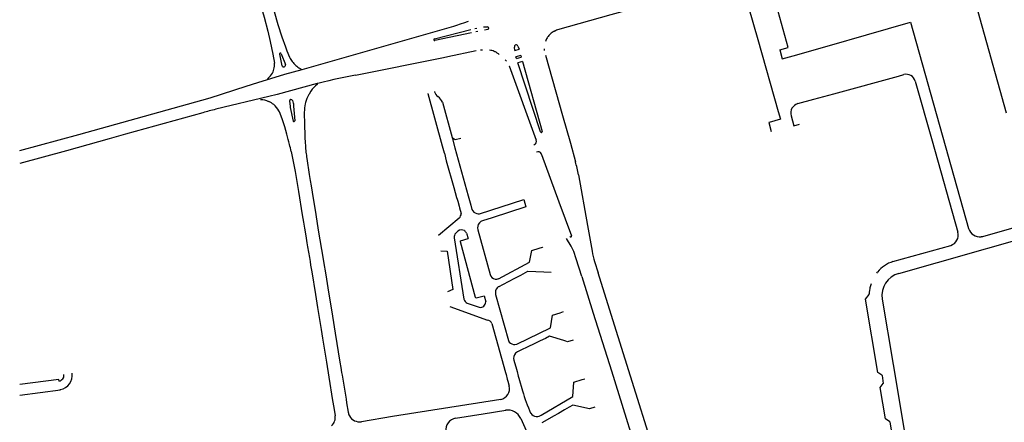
# Model space of a CAD drawing. Extents: x 148869 to 161638, y 453607 to 469810.
# Tile 990 of 1056: x 159140.98 to 159146.26, y 459851.78 to 459853.94. Entities that reach past the tile are written whole.
import ezdxf

# ---------------------------------------------------------------- set-up
doc = ezdxf.new("R2010")
doc.units = 0
doc.layers.add('LKI_V01_KANTRIJWEG', color=252, linetype='CONTINUOUS')

msp = doc.modelspace()

# ---------------------------------------------------------------- linework, layer by layer
at = {"layer": 'LKI_V01_KANTRIJWEG'}
for p, q in [((159144.8916, 459854.0032), (159144.9412, 459853.8289)), ((159144.8916, 459854.0032), (159144.9412, 459853.8289)), ((159142.4973, 459853.6679), (159143.3112, 459853.9008)), ((159142.4973, 459853.6679), (159143.3112, 459853.9008)), ((159143.2069, 459853.833), (159143.4017, 459853.8822)), ((159143.2069, 459853.833), (159143.4017, 459853.8822)), ((159143.4249, 459853.8887), (159143.435, 459853.8901)), ((159143.4249, 459853.8887), (159143.435, 459853.8901)), ((159143.4706, 459853.8977), (159143.4916, 459853.897)), ((159143.4706, 459853.8977), (159143.4916, 459853.897)), ((159143.4945, 459853.8828), (159143.4756, 459853.8784)), ((159143.4945, 459853.8828), (159143.4756, 459853.8784)), ((159143.848, 459853.8747), (159143.851, 459853.8755)), ((159143.848, 459853.8747), (159143.851, 459853.8755)), ((159143.4062, 459853.8646), (159143.2097, 459853.8229)), ((159143.4062, 459853.8646), (159143.2097, 459853.8229)), ((159143.4396, 459853.8711), (159143.4298, 459853.8693)), ((159143.4396, 459853.8711), (159143.4298, 459853.8693)), ((159145.3266, 459853.7977), (159145.5254, 459853.8543)), ((159145.3266, 459853.7977), (159145.5254, 459853.8543)), ((159142.4166, 459853.7678), (159142.4297, 459853.7341)), ((159142.4166, 459853.7678), (159142.4297, 459853.7341)), ((159143.4544, 459853.7733), (159143.4644, 459853.7739)), ((159143.4544, 459853.7733), (159143.4644, 459853.7739)), ((159143.6394, 459853.7706), (159143.6361, 459853.7885)), ((159143.6394, 459853.7706), (159143.6361, 459853.7885)), ((159143.6394, 459853.7706), (159143.6609, 459853.7767)), ((159143.6394, 459853.7706), (159143.6609, 459853.7767)), ((159143.6549, 459853.7931), (159143.6609, 459853.7767)), ((159143.6549, 459853.7931), (159143.6609, 459853.7767)), ((159143.7958, 459853.7792), (159143.7966, 459853.7693)), ((159143.7958, 459853.7792), (159143.7966, 459853.7693)), ((159145.1317, 459853.7423), (159145.3266, 459853.7977)), ((159145.1317, 459853.7423), (159145.3266, 459853.7977)), ((159142.3407, 459853.7499), (159142.3495, 459853.703)), ((159142.3407, 459853.7499), (159142.3495, 459853.703)), ((159142.3766, 459853.7505), (159142.3898, 459853.6886)), ((159142.3766, 459853.7505), (159142.3898, 459853.6886)), ((159142.3851, 459853.753), (159142.4083, 459853.6943)), ((159142.3851, 459853.753), (159142.4083, 459853.6943)), ((159143.587, 459853.7193), (159143.5937, 459853.7121)), ((159143.587, 459853.7193), (159143.5937, 459853.7121)), ((159143.6701, 459853.7432), (159143.6443, 459853.736)), ((159143.6701, 459853.7432), (159143.6443, 459853.736)), ((159143.6472, 459853.7264), (159143.6443, 459853.736)), ((159143.6472, 459853.7264), (159143.6443, 459853.736)), ((159143.6472, 459853.7264), (159143.6731, 459853.7337)), ((159143.6472, 459853.7264), (159143.6731, 459853.7337)), ((159143.6701, 459853.7432), (159143.6731, 459853.7337)), ((159143.6701, 459853.7432), (159143.6731, 459853.7337)), ((159143.6088, 459853.6871), (159143.6083, 459853.6885)), ((159143.6088, 459853.6871), (159143.6083, 459853.6885)), ((159143.6088, 459853.6871), (159143.7537, 459853.2897)), ((159143.6088, 459853.6871), (159143.7537, 459853.2897)), ((159143.6796, 459853.7105), (159143.6549, 459853.7034)), ((159143.6796, 459853.7105), (159143.6549, 459853.7034)), ((159143.7768, 459853.3338), (159143.6549, 459853.7034)), ((159143.7768, 459853.3338), (159143.6549, 459853.7034)), ((159143.6796, 459853.7105), (159143.7853, 459853.3359)), ((159143.6796, 459853.7105), (159143.7853, 459853.3359)), ((159142.6411, 459853.6083), (159142.6112, 459853.601)), ((159142.6411, 459853.6083), (159142.6112, 459853.601)), ((159142.6675, 459853.6143), (159142.6411, 459853.6083)), ((159142.6675, 459853.6143), (159142.6411, 459853.6083)), ((159142.7118, 459853.6238), (159142.6675, 459853.6143)), ((159142.7118, 459853.6238), (159142.6675, 459853.6143)), ((159142.7477, 459853.6312), (159142.7118, 459853.6238)), ((159142.7477, 459853.6312), (159142.7118, 459853.6238)), ((159142.7837, 459853.6383), (159142.7477, 459853.6312)), ((159142.7837, 459853.6383), (159142.7477, 459853.6312)), ((159145.3492, 459853.5382), (159145.6962, 459853.633)), ((159145.3492, 459853.5382), (159145.6962, 459853.633)), ((159145.6962, 459853.633), (159145.7245, 459853.6407)), ((159145.6962, 459853.633), (159145.7245, 459853.6407)), ((159142.5799, 459853.5888), (159142.5789, 459853.588)), ((159142.5799, 459853.5888), (159142.5789, 459853.588)), ((159142.6112, 459853.601), (159142.5815, 459853.5933)), ((159142.6112, 459853.601), (159142.5815, 459853.5933)), ((159143.1734, 459853.5385), (159143.1729, 459853.5401)), ((159143.1734, 459853.5385), (159143.1729, 459853.5401)), ((159143.2075, 459853.5495), (159143.208, 459853.5478)), ((159143.2075, 459853.5495), (159143.208, 459853.5478)), ((159145.1562, 459853.4852), (159145.2427, 459853.5089)), ((159145.1562, 459853.4852), (159145.2427, 459853.5089)), ((159145.2427, 459853.5089), (159145.3492, 459853.5382)), ((159145.2427, 459853.5089), (159145.3492, 459853.5382)), ((159142.4304, 459853.4987), (159142.4317, 459853.4857)), ((159142.4304, 459853.4987), (159142.4317, 459853.4857)), ((159142.4317, 459853.4857), (159142.4332, 459853.4697)), ((159142.4317, 459853.4857), (159142.4332, 459853.4697)), ((159142.4461, 459853.5015), (159142.4501, 459853.4873)), ((159142.4461, 459853.5015), (159142.4501, 459853.4873)), ((159142.4523, 459853.4714), (159142.4585, 459853.3934)), ((159142.4523, 459853.4714), (159142.4585, 459853.3934)), ((159142.5141, 459853.4844), (159142.5122, 459853.4734)), ((159142.5141, 459853.4844), (159142.5122, 459853.4734)), ((159142.5094, 459853.4274), (159142.5099, 459853.3847)), ((159142.5094, 459853.4274), (159142.5099, 459853.3847)), ((159142.4165, 459853.3207), (159142.4045, 459853.3599)), ((159142.4165, 459853.3207), (159142.4045, 459853.3599)), ((159142.5099, 459853.3847), (159142.5125, 459853.3043)), ((159142.5099, 459853.3847), (159142.5125, 459853.3043)), ((159142.5125, 459853.3043), (159142.5138, 459853.2762)), ((159142.5125, 459853.3043), (159142.5138, 459853.2762)), ((159143.3018, 459853.3039), (159143.3173, 459853.2482)), ((159143.3018, 459853.3039), (159143.3173, 459853.2482)), ((159142.5138, 459853.2762), (159142.515, 459853.2594)), ((159142.5138, 459853.2762), (159142.515, 459853.2594)), ((159143.3173, 459853.2482), (159143.3883, 459852.99)), ((159143.3173, 459853.2482), (159143.3883, 459852.99)), ((159143.7444, 459853.2644), (159143.7412, 459853.2634)), ((159143.7444, 459853.2644), (159143.7412, 459853.2634)), ((159142.5229, 459853.1912), (159142.5363, 459853.1044)), ((159142.5229, 459853.1912), (159142.5363, 459853.1044)), ((159143.2613, 459853.2198), (159143.2708, 459853.1791)), ((159143.2613, 459853.2198), (159143.2708, 459853.1791)), ((159143.2708, 459853.1791), (159143.3114, 459853.0353)), ((159143.2708, 459853.1791), (159143.3114, 459853.0353)), ((159142.5363, 459853.1044), (159142.541, 459853.0738)), ((159142.5363, 459853.1044), (159142.541, 459853.0738)), ((159142.4692, 459853.0684), (159142.4782, 459853.014)), ((159142.4692, 459853.0684), (159142.4782, 459853.014)), ((159142.541, 459853.0738), (159142.5455, 459853.0449)), ((159142.541, 459853.0738), (159142.5455, 459853.0449)), ((159142.5455, 459853.0449), (159142.5508, 459853.0107)), ((159142.5455, 459853.0449), (159142.5508, 459853.0107)), ((159143.3114, 459853.0353), (159143.3265, 459852.9821)), ((159143.3114, 459853.0353), (159143.3265, 459852.9821)), ((159142.4782, 459853.014), (159142.4989, 459852.8887)), ((159142.4782, 459853.014), (159142.4989, 459852.8887)), ((159142.5508, 459853.0107), (159142.5708, 459852.8898)), ((159142.5508, 459853.0107), (159142.5708, 459852.8898)), ((159143.3265, 459852.9821), (159143.3289, 459852.9736)), ((159143.3265, 459852.9821), (159143.3289, 459852.9736)), ((159143.3883, 459852.99), (159143.3914, 459852.9788)), ((159143.3883, 459852.99), (159143.3914, 459852.9788)), ((159143.3914, 459852.9788), (159143.3986, 459852.9524)), ((159143.3914, 459852.9788), (159143.3986, 459852.9524)), ((159143.3289, 459852.9736), (159143.332, 459852.9625)), ((159143.3289, 459852.9736), (159143.332, 459852.9625)), ((159143.332, 459852.9625), (159143.3395, 459852.9358)), ((159143.332, 459852.9625), (159143.3395, 459852.9358)), ((159143.3395, 459852.9358), (159143.3423, 459852.9261)), ((159143.3395, 459852.9358), (159143.3423, 459852.9261)), ((159143.3423, 459852.9261), (159143.3507, 459852.8961)), ((159143.3423, 459852.9261), (159143.3507, 459852.8961)), ((159143.3986, 459852.9524), (159143.4017, 459852.9415)), ((159143.3986, 459852.9524), (159143.4017, 459852.9415)), ((159143.4017, 459852.9415), (159143.4084, 459852.9168)), ((159143.4017, 459852.9415), (159143.4084, 459852.9168)), ((159143.6975, 459852.9312), (159143.5162, 459852.873)), ((159143.6975, 459852.9312), (159143.5162, 459852.873)), ((159142.4989, 459852.8887), (159142.5054, 459852.8494)), ((159142.4989, 459852.8887), (159142.5054, 459852.8494)), ((159142.5708, 459852.8898), (159142.5844, 459852.8074)), ((159142.5708, 459852.8898), (159142.5844, 459852.8074)), ((159143.2288, 459852.7791), (159143.3401, 459852.8723)), ((159143.2288, 459852.7791), (159143.3401, 459852.8723)), ((159143.5162, 459852.873), (159143.4654, 459852.8567)), ((159143.5162, 459852.873), (159143.4654, 459852.8567)), ((159142.5054, 459852.8494), (159142.5107, 459852.8177)), ((159142.5054, 459852.8494), (159142.5107, 459852.8177)), ((159142.5107, 459852.8177), (159142.5175, 459852.7762)), ((159142.5107, 459852.8177), (159142.5175, 459852.7762)), ((159142.5175, 459852.7762), (159142.5239, 459852.7382)), ((159142.5175, 459852.7762), (159142.5239, 459852.7382)), ((159142.5844, 459852.8074), (159142.6103, 459852.6507)), ((159142.5844, 459852.8074), (159142.6103, 459852.6507)), ((159143.313, 459852.7647), (159143.3659, 459852.4365)), ((159143.313, 459852.7647), (159143.3659, 459852.4365)), ((159143.3217, 459852.7905), (159143.3332, 459852.8013)), ((159143.3217, 459852.7905), (159143.3332, 459852.8013)), ((159143.3802, 459852.7903), (159143.3882, 459852.7614)), ((159143.3802, 459852.7903), (159143.3882, 459852.7614)), ((159143.4396, 459852.8091), (159143.5056, 459852.5686)), ((159143.4396, 459852.8091), (159143.5056, 459852.5686)), ((159146.14, 459852.7719), (159146.1433, 459852.7725)), ((159146.14, 459852.7719), (159146.1433, 459852.7725)), ((159142.5239, 459852.7382), (159142.5274, 459852.7165)), ((159142.5239, 459852.7382), (159142.5274, 459852.7165)), ((159142.5274, 459852.7165), (159142.5365, 459852.6609)), ((159142.5274, 459852.7165), (159142.5365, 459852.6609)), ((159143.3445, 459852.7455), (159143.4258, 459852.4478)), ((159143.3445, 459852.7455), (159143.4258, 459852.4478)), ((159143.3471, 459852.7501), (159143.3882, 459852.7614)), ((159143.3471, 459852.7501), (159143.3882, 459852.7614)), ((159143.9405, 459852.7204), (159143.9157, 459852.7615)), ((159143.9405, 459852.7204), (159143.9157, 459852.7615)), ((159145.6664, 459852.6384), (159145.976, 459852.7246)), ((159145.6664, 459852.6384), (159145.976, 459852.7246)), ((159142.5365, 459852.6609), (159142.5402, 459852.6382)), ((159142.5365, 459852.6609), (159142.5402, 459852.6382)), ((159142.5402, 459852.6382), (159142.5432, 459852.6195)), ((159142.5402, 459852.6382), (159142.5432, 459852.6195)), ((159142.5432, 459852.6195), (159142.549, 459852.5838)), ((159142.5432, 459852.6195), (159142.549, 459852.5838)), ((159142.6103, 459852.6507), (159142.6124, 459852.6382)), ((159142.6103, 459852.6507), (159142.6124, 459852.6382)), ((159142.6124, 459852.6382), (159142.6242, 459852.5669)), ((159142.6124, 459852.6382), (159142.6242, 459852.5669)), ((159144.0665, 459852.638), (159144.0851, 459852.5786)), ((159144.0665, 459852.638), (159144.0851, 459852.5786)), ((159142.549, 459852.5838), (159142.569, 459852.4611)), ((159142.549, 459852.5838), (159142.569, 459852.4611)), ((159142.6242, 459852.5669), (159142.6355, 459852.4969)), ((159142.6242, 459852.5669), (159142.6355, 459852.4969)), ((159143.635, 459852.5475), (159143.6701, 459852.5659)), ((159143.635, 459852.5475), (159143.6701, 459852.5659)), ((159143.6701, 459852.5659), (159143.6959, 459852.5794)), ((159143.6701, 459852.5659), (159143.6959, 459852.5794)), ((159143.7946, 459852.5826), (159143.8332, 459852.581)), ((159143.7946, 459852.5826), (159143.8332, 459852.581)), ((159145.5795, 459852.5763), (159145.5842, 459852.5819)), ((159145.5795, 459852.5763), (159145.5842, 459852.5819)), ((159143.5543, 459852.5054), (159143.5747, 459852.516)), ((159143.5543, 459852.5054), (159143.5747, 459852.516)), ((159143.5747, 459852.516), (159143.6076, 459852.5332)), ((159143.5747, 459852.516), (159143.6076, 459852.5332)), ((159143.6076, 459852.5332), (159143.635, 459852.5475)), ((159143.6076, 459852.5332), (159143.635, 459852.5475)), ((159145.5489, 459852.5193), (159145.5458, 459852.5089)), ((159145.5489, 459852.5193), (159145.5458, 459852.5089)), ((159142.569, 459852.4611), (159142.5804, 459852.3915)), ((159142.569, 459852.4611), (159142.5804, 459852.3915)), ((159142.6355, 459852.4969), (159142.6599, 459852.3463)), ((159142.6355, 459852.4969), (159142.6599, 459852.3463)), ((159143.4314, 459852.4444), (159143.4737, 459852.4538)), ((159143.4314, 459852.4444), (159143.4737, 459852.4538)), ((159143.4737, 459852.4538), (159143.4825, 459852.4221)), ((159143.4737, 459852.4538), (159143.4825, 459852.4221)), ((159143.5353, 459852.4622), (159143.6045, 459852.2146)), ((159143.5353, 459852.4622), (159143.6045, 459852.2146)), ((159145.5393, 459852.4725), (159145.5389, 459852.4647)), ((159145.5393, 459852.4725), (159145.5389, 459852.4647)), ((159143.2895, 459852.3972), (159143.4922, 459852.3239)), ((159143.2895, 459852.3972), (159143.4922, 459852.3239)), ((159143.3832, 459852.4158), (159143.4481, 459852.3933)), ((159143.3832, 459852.4158), (159143.4481, 459852.3933)), ((159142.5804, 459852.3915), (159142.5995, 459852.2742)), ((159142.5804, 459852.3915), (159142.5995, 459852.2742)), ((159142.6599, 459852.3463), (159142.6746, 459852.2552)), ((159142.6599, 459852.3463), (159142.6746, 459852.2552)), ((159143.8823, 459852.3642), (159143.8987, 459852.3698)), ((159143.8823, 459852.3642), (159143.8987, 459852.3698)), ((159143.5149, 459852.306), (159143.5882, 459852.0442)), ((159143.5149, 459852.306), (159143.5882, 459852.0442)), ((159142.5995, 459852.2742), (159142.607, 459852.2283)), ((159142.5995, 459852.2742), (159142.607, 459852.2283)), ((159142.6746, 459852.2552), (159142.7005, 459852.0982)), ((159142.6746, 459852.2552), (159142.7005, 459852.0982)), ((159142.607, 459852.2283), (159142.6281, 459852.0987)), ((159142.607, 459852.2283), (159142.6281, 459852.0987)), ((159143.6475, 459852.1952), (159143.6493, 459852.1961)), ((159143.6475, 459852.1952), (159143.6493, 459852.1961)), ((159143.711, 459852.1825), (159143.6665, 459852.161)), ((159143.711, 459852.1825), (159143.6665, 459852.161)), ((159143.739, 459852.1959), (159143.711, 459852.1825)), ((159143.739, 459852.1959), (159143.711, 459852.1825)), ((159143.7748, 459852.2132), (159143.739, 459852.1959)), ((159143.7748, 459852.2132), (159143.739, 459852.1959)), ((159143.8025, 459852.2266), (159143.7748, 459852.2132)), ((159143.8025, 459852.2266), (159143.7748, 459852.2132)), ((159143.9117, 459852.211), (159143.9007, 459852.2144)), ((159143.9117, 459852.211), (159143.9007, 459852.2144)), ((159143.6665, 459852.161), (159143.6536, 459852.1547)), ((159143.6665, 459852.161), (159143.6536, 459852.1547)), ((159142.6281, 459852.0987), (159142.6411, 459852.0186)), ((159142.6281, 459852.0987), (159142.6411, 459852.0186)), ((159142.7005, 459852.0982), (159142.7052, 459852.0696)), ((159142.7005, 459852.0982), (159142.7052, 459852.0696)), ((159143.6331, 459852.1092), (159143.647, 459852.0605)), ((159143.6331, 459852.1092), (159143.647, 459852.0605)), ((159142.7052, 459852.0696), (159142.7097, 459852.0427)), ((159142.7052, 459852.0696), (159142.7097, 459852.0427)), ((159142.7097, 459852.0427), (159142.7119, 459852.029)), ((159142.7097, 459852.0427), (159142.7119, 459852.029)), ((159142.7119, 459852.029), (159142.7333, 459851.8998)), ((159142.7119, 459852.029), (159142.7333, 459851.8998)), ((159143.5882, 459852.0442), (159143.5914, 459852.0327)), ((159143.5882, 459852.0442), (159143.5914, 459852.0327)), ((159143.5914, 459852.0327), (159143.5982, 459852.0084)), ((159143.5914, 459852.0327), (159143.5982, 459852.0084)), ((159143.647, 459852.0605), (159143.6502, 459852.049)), ((159143.647, 459852.0605), (159143.6502, 459852.049)), ((159143.6502, 459852.049), (159143.6571, 459852.0247)), ((159143.6502, 459852.049), (159143.6571, 459852.0247)), ((159143.6571, 459852.0247), (159143.6604, 459852.013)), ((159143.6571, 459852.0247), (159143.6604, 459852.013)), ((159145.6081, 459852.027), (159145.6145, 459851.9847)), ((159145.6081, 459852.027), (159145.6145, 459851.9847)), ((159140.9843, 459851.9789), (159140.9831, 459851.9787)), ((159140.9843, 459851.9789), (159140.9831, 459851.9787)), ((159141.1927, 459852.0065), (159140.9843, 459851.9789)), ((159141.1927, 459852.0065), (159140.9843, 459851.9789)), ((159141.1939, 459851.9979), (159141.1927, 459852.0065)), ((159141.1939, 459851.9979), (159141.1927, 459852.0065)), ((159142.6411, 459852.0186), (159142.6614, 459851.8941)), ((159142.6411, 459852.0186), (159142.6614, 459851.8941)), ((159143.5982, 459852.0084), (159143.6015, 459851.9964)), ((159143.5982, 459852.0084), (159143.6015, 459851.9964)), ((159143.6015, 459851.9964), (159143.6088, 459851.9706)), ((159143.6015, 459851.9964), (159143.6088, 459851.9706)), ((159143.6604, 459852.013), (159143.6795, 459851.945)), ((159143.6604, 459852.013), (159143.6795, 459851.945)), ((159143.9988, 459852.0051), (159144.0148, 459852.0103)), ((159143.9988, 459852.0051), (159144.0148, 459852.0103)), ((159141.2013, 459851.949), (159140.9831, 459851.9203)), ((159141.2013, 459851.949), (159140.9831, 459851.9203)), ((159141.2013, 459851.949), (159141.201, 459851.9517)), ((159141.2013, 459851.949), (159141.201, 459851.9517)), ((159142.6614, 459851.8941), (159142.6678, 459851.8553)), ((159142.6614, 459851.8941), (159142.6678, 459851.8553)), ((159142.7333, 459851.8998), (159142.7365, 459851.8804)), ((159142.7333, 459851.8998), (159142.7365, 459851.8804)), ((159142.7365, 459851.8804), (159142.7447, 459851.831)), ((159142.7365, 459851.8804), (159142.7447, 459851.831)), ((159142.6678, 459851.8553), (159142.6748, 459851.812)), ((159142.6678, 459851.8553), (159142.6748, 459851.812)), ((159143.7691, 459851.8088), (159143.7806, 459851.8155)), ((159143.7691, 459851.8088), (159143.7806, 459851.8155)), ((159143.8721, 459851.8241), (159143.8462, 459851.8092)), ((159143.8721, 459851.8241), (159143.8462, 459851.8092)), ((159143.9045, 459851.8428), (159143.8721, 459851.8241)), ((159143.9045, 459851.8428), (159143.8721, 459851.8241)), ((159143.9306, 459851.8579), (159143.9045, 459851.8428)), ((159143.9306, 459851.8579), (159143.9045, 459851.8428)), ((159142.7512, 459851.812), (159142.7516, 459851.8111)), ((159142.7512, 459851.812), (159142.7516, 459851.8111)), ((159143.6701, 459851.7973), (159143.9296, 459851.2247)), ((159143.6701, 459851.7973), (159143.9296, 459851.2247)), ((159143.7534, 459851.8081), (159143.7541, 459851.808)), ((159143.7534, 459851.8081), (159143.7541, 459851.808)), ((159143.799, 459851.782), (159143.7838, 459851.7733)), ((159143.799, 459851.782), (159143.7838, 459851.7733)), ((159143.8462, 459851.8092), (159143.799, 459851.782)), ((159143.8462, 459851.8092), (159143.799, 459851.782))]:
    msp.add_line(p, q, dxfattribs=at)
for points in [[(159145.0592, 459853.7743), (159145.1052, 459853.787), (159145.0323, 459854.045), (159144.9854, 459854.0311)], [(159145.0592, 459853.7743), (159145.1052, 459853.787), (159145.0323, 459854.045), (159144.9854, 459854.0311)], [(159142.2794, 459853.9974), (159142.2936, 459853.9486), (159142.3139, 459853.8745), (159142.3271, 459853.8183), (159142.3407, 459853.7499)], [(159142.2794, 459853.9974), (159142.2936, 459853.9486), (159142.3139, 459853.8745), (159142.3271, 459853.8183), (159142.3407, 459853.7499)], [(159142.3477, 459853.9785), (159142.3674, 459853.909), (159142.3883, 459853.8437), (159142.4079, 459853.79), (159142.4166, 459853.7678)], [(159142.3477, 459853.9785), (159142.3674, 459853.909), (159142.3883, 459853.8437), (159142.4079, 459853.79), (159142.4166, 459853.7678)], [(159144.2914, 459853.999), (159144.1542, 459853.9606), (159143.8681, 459853.8806)], [(159144.2914, 459853.999), (159144.1542, 459853.9606), (159143.8681, 459853.8806)], [(159146.1272, 459854.0283), (159146.1088, 459854.0237), (159146.2744, 459853.435)], [(159146.1272, 459854.0283), (159146.1088, 459854.0237), (159146.2744, 459853.435)], [(159143.3528, 459853.9141), (159143.3646, 459853.9177), (159143.3906, 459853.9268)], [(159143.3528, 459853.9141), (159143.3646, 459853.9177), (159143.3906, 459853.9268)], [(159145.5254, 459853.8543), (159145.7606, 459853.9221), (159145.8543, 459853.5917), (159146.0722, 459852.8157)], [(159145.5254, 459853.8543), (159145.7606, 459853.9221), (159145.8543, 459853.5917), (159146.0722, 459852.8157)], [(159144.9412, 459853.8289), (159145.051, 459853.4436), (159145.0641, 459853.402), (159145.0025, 459853.3846)], [(159144.9412, 459853.8289), (159145.051, 459853.4436), (159145.0641, 459853.402), (159145.0025, 459853.3846)], [(159142.7837, 459853.6383), (159143.2566, 459853.7334), (159143.2787, 459853.7379), (159143.4303, 459853.7693)], [(159142.7837, 459853.6383), (159143.2566, 459853.7334), (159143.2787, 459853.7379), (159143.4303, 459853.7693)], [(159145.0592, 459853.7743), (159145.073, 459853.7256), (159145.1317, 459853.7423)], [(159145.0592, 459853.7743), (159145.073, 459853.7256), (159145.1317, 459853.7423)], [(159143.8026, 459853.7457), (159143.8938, 459853.422), (159143.9363, 459853.2732), (159143.9637, 459853.1734)], [(159143.8026, 459853.7457), (159143.8938, 459853.422), (159143.9363, 459853.2732), (159143.9637, 459853.1734)], [(159140.9831, 459853.2337), (159141.3007, 459853.3195), (159142.004, 459853.5157), (159142.1968, 459853.5795), (159142.2599, 459853.5991), (159142.4058, 459853.6425), (159142.4973, 459853.6679)], [(159140.9831, 459853.2337), (159141.3007, 459853.3195), (159142.004, 459853.5157), (159142.1968, 459853.5795), (159142.2599, 459853.5991), (159142.4058, 459853.6425), (159142.4973, 459853.6679)], [(159142.5782, 459853.5929), (159142.3643, 459853.5345), (159142.3195, 459853.5233), (159142.0346, 459853.4546)], [(159142.5782, 459853.5929), (159142.3643, 459853.5345), (159142.3195, 459853.5233), (159142.0346, 459853.4546)], [(159142.5815, 459853.5933), (159142.5782, 459853.5929), (159142.5789, 459853.588)], [(159142.5815, 459853.5933), (159142.5782, 459853.5929), (159142.5789, 459853.588)], [(159145.7863, 459853.6058), (159145.8766, 459853.286), (159146.0141, 459852.7959)], [(159145.7863, 459853.6058), (159145.8766, 459853.286), (159146.0141, 459852.7959)], [(159142.5453, 459853.5524), (159142.5372, 459853.5395), (159142.5365, 459853.5384)], [(159142.5453, 459853.5524), (159142.5372, 459853.5395), (159142.5365, 459853.5384)], [(159143.2613, 459853.2198), (159143.2512, 459853.2566), (159143.1734, 459853.5385)], [(159143.2613, 459853.2198), (159143.2512, 459853.2566), (159143.1734, 459853.5385)], [(159142.4332, 459853.4697), (159142.4338, 459853.4636), (159142.4498, 459853.392)], [(159142.4332, 459853.4697), (159142.4338, 459853.4636), (159142.4498, 459853.392)], [(159142.4501, 459853.4873), (159142.4508, 459853.4851), (159142.4523, 459853.4714)], [(159142.4501, 459853.4873), (159142.4508, 459853.4851), (159142.4523, 459853.4714)], [(159143.2502, 459853.4923), (159143.3018, 459853.3039), (159143.3188, 459853.2932), (159143.3498, 459853.3006)], [(159143.2502, 459853.4923), (159143.3018, 459853.3039), (159143.3188, 459853.2932), (159143.3498, 459853.3006)], [(159141.965, 459853.4365), (159141.5512, 459853.3206), (159141.4621, 459853.2967), (159141.2337, 459853.2329), (159140.9831, 459853.1637)], [(159141.965, 459853.4365), (159141.5512, 459853.3206), (159141.4621, 459853.2967), (159141.2337, 459853.2329), (159140.9831, 459853.1637)], [(159142.4045, 459853.3599), (159142.3912, 459853.4032), (159142.3764, 459853.4409), (159142.3734, 459853.4464)], [(159142.4045, 459853.3599), (159142.3912, 459853.4032), (159142.3764, 459853.4409), (159142.3734, 459853.4464)], [(159145.1199, 459853.4206), (159145.1352, 459853.3669), (159145.1644, 459853.3756)], [(159145.1199, 459853.4206), (159145.1352, 459853.3669), (159145.1644, 459853.3756)], [(159145.0025, 459853.3846), (159145.0008, 459853.3841), (159145.0134, 459853.3358)], [(159145.0025, 459853.3846), (159145.0008, 459853.3841), (159145.0134, 459853.3358)], [(159142.4388, 459853.2287), (159142.4607, 459853.1205), (159142.4692, 459853.0684)], [(159142.4388, 459853.2287), (159142.4607, 459853.1205), (159142.4692, 459853.0684)], [(159143.7821, 459853.213), (159143.875, 459852.9584), (159143.9418, 459852.7769)], [(159143.7821, 459853.213), (159143.875, 459852.9584), (159143.9418, 459852.7769)], [(159143.9799, 459853.1042), (159144.0278, 459852.8312), (159144.0527, 459852.6936)], [(159143.9799, 459853.1042), (159144.0278, 459852.8312), (159144.0527, 459852.6936)], [(159143.4489, 459852.8949), (159143.6861, 459852.972), (159143.6975, 459852.9312)], [(159143.4489, 459852.8949), (159143.6861, 459852.972), (159143.6975, 459852.9312)], [(159146.1433, 459852.7725), (159146.1476, 459852.7734), (159146.566, 459852.8921)], [(159146.1433, 459852.7725), (159146.1476, 459852.7734), (159146.566, 459852.8921)], [(159145.6975, 459852.5751), (159145.9053, 459852.6329), (159146.4333, 459852.783), (159146.5913, 459852.8265)], [(159145.6975, 459852.5751), (159145.9053, 459852.6329), (159146.4333, 459852.783), (159146.5913, 459852.8265)], [(159143.7696, 459852.7097), (159143.7878, 459852.7155), (159143.7885, 459852.7132)], [(159143.7696, 459852.7097), (159143.7878, 459852.7155), (159143.7885, 459852.7132)], [(159143.242, 459852.6961), (159143.2749, 459852.6933), (159143.3068, 459852.4884), (159143.2769, 459852.4765)], [(159143.242, 459852.6961), (159143.2749, 459852.6933), (159143.3068, 459852.4884), (159143.2769, 459852.4765)], [(159143.5512, 459852.5466), (159143.7178, 459852.6355), (159143.7295, 459852.6968), (159143.7696, 459852.7097)], [(159143.5512, 459852.5466), (159143.7178, 459852.6355), (159143.7295, 459852.6968), (159143.7696, 459852.7097)], [(159143.997, 459852.5577), (159143.9672, 459852.653), (159143.9542, 459852.6924)], [(159143.997, 459852.5577), (159143.9672, 459852.653), (159143.9542, 459852.6924)], [(159143.6959, 459852.5794), (159143.709, 459852.5863), (159143.7946, 459852.5826)], [(159143.6959, 459852.5794), (159143.709, 459852.5863), (159143.7946, 459852.5826)], [(159143.997, 459852.5577), (159144.0582, 459852.3624), (159144.1561, 459852.0531), (159144.3377, 459851.4696), (159144.4439, 459851.1337)], [(159143.997, 459852.5577), (159144.0582, 459852.3624), (159144.1561, 459852.0531), (159144.3377, 459851.4696), (159144.4439, 459851.1337)], [(159144.5203, 459851.1926), (159144.4763, 459851.3283), (159144.1646, 459852.326), (159144.0851, 459852.5786)], [(159144.5203, 459851.1926), (159144.4763, 459851.3283), (159144.1646, 459852.326), (159144.0851, 459852.5786)], [(159145.6081, 459852.027), (159145.607, 459852.0286), (159145.5847, 459852.0443), (159145.5197, 459852.4368), (159145.5384, 459852.4623), (159145.5389, 459852.4637), (159145.5389, 459852.4647)], [(159145.6081, 459852.027), (159145.607, 459852.0286), (159145.5847, 459852.0443), (159145.5197, 459852.4368), (159145.5384, 459852.4623), (159145.5389, 459852.4637), (159145.5389, 459852.4647)], [(159145.609, 459852.4375), (159145.6683, 459852.0864), (159145.7625, 459851.5194)], [(159145.609, 459852.4375), (159145.6683, 459852.0864), (159145.7625, 459851.5194)], [(159143.6493, 459852.1961), (159143.8299, 459852.2827), (159143.8409, 459852.3502), (159143.8823, 459852.3642)], [(159143.6493, 459852.1961), (159143.8299, 459852.2827), (159143.8409, 459852.3502), (159143.8823, 459852.3642)], [(159143.9007, 459852.2144), (159143.8252, 459852.2376), (159143.8025, 459852.2266)], [(159143.9007, 459852.2144), (159143.8252, 459852.2376), (159143.8025, 459852.2266)], [(159143.9509, 459852.2171), (159143.9218, 459852.2079), (159143.9117, 459852.211)], [(159143.9509, 459852.2171), (159143.9218, 459852.2079), (159143.9117, 459852.211)], [(159143.7806, 459851.8155), (159143.9503, 459851.9141), (159143.9549, 459851.9908), (159143.9988, 459852.0051)], [(159143.7806, 459851.8155), (159143.9503, 459851.9141), (159143.9549, 459851.9908), (159143.9988, 459852.0051)], [(159145.6491, 459851.7787), (159145.6258, 459851.7951), (159145.598, 459851.9624), (159145.6145, 459851.9847)], [(159145.6491, 459851.7787), (159145.6258, 459851.7951), (159145.598, 459851.9624), (159145.6145, 459851.9847)], [(159143.5633, 459851.8995), (159142.9825, 459851.8074), (159142.8162, 459851.7797)], [(159143.5633, 459851.8995), (159142.9825, 459851.8074), (159142.8162, 459851.7797)], [(159144.0669, 459851.8575), (159144.0382, 459851.8482), (159143.9501, 459851.8691), (159143.9306, 459851.8579)], [(159144.0669, 459851.8575), (159144.0382, 459851.8482), (159143.9501, 459851.8691), (159143.9306, 459851.8579)], [(159143.3209, 459851.7989), (159143.468, 459851.8224), (159143.5894, 459851.841)], [(159143.3209, 459851.7989), (159143.468, 459851.8224), (159143.5894, 459851.841)], [(159145.6491, 459851.7787), (159145.6736, 459851.6384), (159145.688, 459851.5429)], [(159145.6491, 459851.7787), (159145.6736, 459851.6384), (159145.688, 459851.5429)]]:
    msp.add_lwpolyline(points, dxfattribs=at)
for centre, radius, start, end in [((159143.1438, 459854.4913), 0.6139, 285.83, 289.9015), ((159143.1438, 459854.4913), 0.6139, 285.83, 289.9015), ((159143.4913, 459853.8895), 0.00746, 295.6793, 87.9798), ((159143.4913, 459853.8895), 0.00746, 295.6793, 87.9798), ((159143.9034, 459853.7747), 0.1116, 108.4153, 121.7994), ((159143.9034, 459853.7747), 0.1116, 108.4153, 121.7994), ((159143.2086, 459853.828), 0.00527, 109.3052, 282.0465), ((159143.2086, 459853.828), 0.00527, 109.3052, 282.0465), ((159143.8836, 459853.793), 0.0846, 148.2011, 161.9765), ((159143.8836, 459853.793), 0.0846, 148.2011, 161.9765), ((159143.8865, 459853.7913), 0.088, 135.0631, 148.263), ((159143.8865, 459853.7913), 0.088, 135.0631, 148.263), ((159143.9031, 459853.7747), 0.1115, 121.6806, 135.0817), ((159143.9031, 459853.7747), 0.1115, 121.6806, 135.0817), ((159143.4937, 459853.6918), 0.0807, 74.1334, 82.9759), ((159143.4937, 459853.6918), 0.0807, 74.1334, 82.9759), ((159143.4917, 459853.6824), 0.0903, 66.6751, 74.5574), ((159143.4917, 459853.6824), 0.0903, 66.6751, 74.5574), ((159143.6457, 459853.7902), 0.00969, 17.27, 190.5439), ((159143.6457, 459853.7902), 0.00969, 17.27, 190.5439), ((159142.381, 459853.7514), 0.00445, 21.5233, 191.9989), ((159142.381, 459853.7514), 0.00445, 21.5233, 191.9989), ((159142.5093, 459853.7707), 0.0876, 204.6864, 222.5652), ((159142.5093, 459853.7707), 0.0876, 204.6864, 222.5652), ((159143.4823, 459853.6599), 0.1147, 59.2415, 66.8164), ((159143.4823, 459853.6599), 0.1147, 59.2415, 66.8164), ((159143.4888, 459853.6701), 0.1026, 50.6385, 59.4371), ((159143.4888, 459853.6701), 0.1026, 50.6385, 59.4371), ((159142.2833, 459853.6848), 0.0653, 334.2704, 346.5817), ((159142.2833, 459853.6848), 0.0653, 334.2704, 346.5817), ((159142.2635, 459853.6931), 0.0865, 344.3068, 6.5508), ((159142.2635, 459853.6931), 0.0865, 344.3068, 6.5508), ((159142.3989, 459853.6918), 0.0097, 199.5445, 14.5393), ((159142.3989, 459853.6918), 0.0097, 199.5445, 14.5393), ((159142.5566, 459853.793), 0.1384, 216.0957, 239.5637), ((159142.5566, 459853.793), 0.1384, 216.0957, 239.5637), ((159142.5544, 459853.7885), 0.1335, 239.4019, 244.6675), ((159142.5544, 459853.7885), 0.1335, 239.4019, 244.6675), ((159142.2738, 459853.6777), 0.0689, 303.3887, 314.4946), ((159142.2738, 459853.6777), 0.0689, 303.3887, 314.4946), ((159142.2639, 459853.6913), 0.0856, 312.8159, 335.9964), ((159142.2639, 459853.6913), 0.0856, 312.8159, 335.9964), ((159145.7377, 459853.5919), 0.0505, 15.9183, 105.0829), ((159145.7377, 459853.5919), 0.0505, 15.9183, 105.0829), ((159142.6364, 459853.4999), 0.1051, 123.1348, 150.0304), ((159142.6364, 459853.4999), 0.1051, 123.1348, 150.0304), ((159142.2725, 459853.3918), 0.1142, 65.4539, 88.6075), ((159142.2725, 459853.3918), 0.1142, 65.4539, 88.6075), ((159142.4384, 459853.4993), 0.00801, 15.9705, 184.6199), ((159142.4384, 459853.4993), 0.00801, 15.9705, 184.6199), ((159142.6526, 459853.4554), 0.1415, 158.2244, 163.1911), ((159142.6526, 459853.4554), 0.1415, 158.2244, 163.1911), ((159142.695, 459853.4393), 0.1868, 153.2356, 158.4712), ((159142.695, 459853.4393), 0.1868, 153.2356, 158.4712), ((159142.6977, 459853.4391), 0.1893, 148.3889, 153.5541), ((159142.6977, 459853.4391), 0.1893, 148.3889, 153.5541), ((159143.257, 459853.564), 0.0516, 198.3108, 233.4192), ((159143.257, 459853.564), 0.0516, 198.3108, 233.4192), ((159143.1892, 459853.4687), 0.0654, 21.1223, 55.4507), ((159143.1892, 459853.4687), 0.0654, 21.1223, 55.4507), ((159142.4964, 459851.529), 1.9802, 103.4852, 105.5654), ((159142.4964, 459851.529), 1.9802, 103.4852, 105.5654), ((159142.2747, 459853.3939), 0.1115, 50.4886, 66.0325), ((159142.2747, 459853.3939), 0.1115, 50.4886, 66.0325), ((159142.2732, 459853.3914), 0.1144, 28.7638, 50.7092), ((159142.2732, 459853.3914), 0.1144, 28.7638, 50.7092), ((159142.7629, 459853.4352), 0.2536, 171.3261, 181.766), ((159142.7629, 459853.4352), 0.2536, 171.3261, 181.766), ((159142.6506, 459853.4558), 0.1395, 163.1173, 168.1524), ((159142.6506, 459853.4558), 0.1395, 163.1173, 168.1524), ((159145.1706, 459853.4345), 0.0526, 105.962, 195.3849), ((159145.1706, 459853.4345), 0.0526, 105.962, 195.3849), ((159142.4541, 459853.393), 0.0044, 192.7148, 5.0949), ((159142.4541, 459853.393), 0.0044, 192.7148, 5.0949), ((159140.5491, 459852.8237), 1.9324, 13.2289, 14.9027), ((159140.5491, 459852.8237), 1.9324, 13.2289, 14.9027), ((159143.7811, 459853.3347), 0.00438, 192.2859, 15.7231), ((159143.7811, 459853.3347), 0.00438, 192.2859, 15.7231), ((159141.469, 459853.026), 0.9907, 11.8038, 14.0147), ((159141.469, 459853.026), 0.9907, 11.8038, 14.0147), ((159143.0715, 459853.2976), 0.5578, 183.9288, 187.4356), ((159143.0715, 459853.2976), 0.5578, 183.9288, 187.4356), ((159143.7342, 459853.2826), 0.0208, 299.3024, 20.1828), ((159143.7342, 459853.2826), 0.0208, 299.3024, 20.1828), ((159143.3833, 459853.3227), 0.8704, 186.4211, 188.6936), ((159143.3833, 459853.3227), 0.8704, 186.4211, 188.6936), ((159143.7632, 459853.2075), 0.0197, 29.3565, 114.6953), ((159143.7632, 459853.2075), 0.0197, 29.3565, 114.6953), ((159143.7643, 459853.2079), 0.0185, 15.8076, 29.8597), ((159143.7643, 459853.2079), 0.0185, 15.8076, 29.8597), ((159143.0441, 459852.9206), 0.9537, 11.0992, 15.3698), ((159143.0441, 459852.9206), 0.9537, 11.0992, 15.3698), ((159143.3191, 459852.896), 0.0317, 311.5524, 0.0664), ((159143.3191, 459852.896), 0.0317, 311.5524, 0.0664), ((159143.4444, 459852.9351), 0.0403, 206.9674, 255.9484), ((159143.4444, 459852.9351), 0.0403, 206.9674, 255.9484), ((159143.4445, 459852.9343), 0.0396, 255.5231, 276.4136), ((159143.4445, 459852.9343), 0.0396, 255.5231, 276.4136), ((159143.477, 459852.8195), 0.0387, 137.6262, 195.5024), ((159143.477, 459852.8195), 0.0387, 137.6262, 195.5024), ((159143.4767, 459852.8208), 0.0376, 107.4164, 138.8411), ((159143.4767, 459852.8208), 0.0376, 107.4164, 138.8411), ((159143.3417, 459852.7694), 0.0291, 133.4785, 189.1715), ((159143.3417, 459852.7694), 0.0291, 133.4785, 189.1715), ((159143.3525, 459852.7779), 0.0304, 59.1555, 129.5264), ((159143.3525, 459852.7779), 0.0304, 59.1555, 129.5264), ((159143.3301, 459852.7583), 0.0594, 32.5035, 50.2278), ((159143.3301, 459852.7583), 0.0594, 32.5035, 50.2278), ((159143.9375, 459852.7748), 0.0046, 217.7416, 252.4454), ((159143.9375, 459852.7748), 0.0046, 217.7416, 252.4454), ((159143.9376, 459852.7748), 0.00465, 251.5417, 295.6723), ((159143.9376, 459852.7748), 0.00465, 251.5417, 295.6723), ((159143.9378, 459852.7746), 0.00434, 294.872, 339.5521), ((159143.9378, 459852.7746), 0.00434, 294.872, 339.5521), ((159143.9371, 459852.7749), 0.00514, 338.7267, 22.47), ((159143.9371, 459852.7749), 0.00514, 338.7267, 22.47), ((159145.9584, 459852.7798), 0.058, 287.7545, 16.0764), ((159145.9584, 459852.7798), 0.058, 287.7545, 16.0764), ((159146.1308, 459852.8319), 0.0608, 195.5114, 278.7776), ((159146.1308, 459852.8319), 0.0608, 195.5114, 278.7776), ((159143.3485, 459852.7462), 0.00407, 109.6446, 190.946), ((159143.3485, 459852.7462), 0.00407, 109.6446, 190.946), ((159143.8437, 459852.6558), 0.1163, 18.3137, 33.7148), ((159143.8437, 459852.6558), 0.1163, 18.3137, 33.7148), ((159144.4888, 459852.7724), 0.4432, 190.2435, 197.6593), ((159144.4888, 459852.7724), 0.4432, 190.2435, 197.6593), ((159145.7177, 459852.4757), 0.1706, 107.4717, 141.488), ((159145.7177, 459852.4757), 0.1706, 107.4717, 141.488), ((159143.5377, 459852.5773), 0.0332, 195.2603, 262.1766), ((159143.5377, 459852.5773), 0.0332, 195.2603, 262.1766), ((159145.7304, 459852.4567), 0.1229, 105.531, 188.9947), ((159145.7304, 459852.4567), 0.1229, 105.531, 188.9947), ((159143.5384, 459852.576), 0.032, 260.6363, 293.5903), ((159143.5384, 459852.576), 0.032, 260.6363, 293.5903), ((159143.5707, 459852.4735), 0.0358, 117.2172, 134.5251), ((159143.5707, 459852.4735), 0.0358, 117.2172, 134.5251), ((159145.6325, 459852.4809), 0.0911, 162.11, 169.034), ((159145.6325, 459852.4809), 0.0911, 162.11, 169.034), ((159143.4303, 459852.4489), 0.00468, 194.4877, 283.4649), ((159143.4303, 459852.4489), 0.00468, 194.4877, 283.4649), ((159143.5717, 459852.4719), 0.0377, 133.9225, 195.0132), ((159143.5717, 459852.4719), 0.0377, 133.9225, 195.0132), ((159145.6024, 459852.4703), 0.0631, 170.8659, 177.9613), ((159145.6024, 459852.4703), 0.0631, 170.8659, 177.9613), ((159145.6333, 459852.4722), 0.0936, 168.2709, 175.0125), ((159145.6333, 459852.4722), 0.0936, 168.2709, 175.0125), ((159145.5809, 459852.487), 0.0394, 163.5135, 173.9295), ((159145.5809, 459852.487), 0.0394, 163.5135, 173.9295), ((159143.3918, 459852.4406), 0.0262, 189.0029, 250.9939), ((159143.3918, 459852.4406), 0.0262, 189.0029, 250.9939), ((159143.4538, 459852.4214), 0.0287, 258.5433, 1.3067), ((159143.4538, 459852.4214), 0.0287, 258.5433, 1.3067), ((159143.4875, 459852.2945), 0.0297, 22.7307, 80.9148), ((159143.4875, 459852.2945), 0.0297, 22.7307, 80.9148), ((159143.6362, 459852.2279), 0.0343, 202.7821, 261.2339), ((159143.6362, 459852.2279), 0.0343, 202.7821, 261.2339), ((159143.6369, 459852.2266), 0.0332, 259.6138, 288.5476), ((159143.6369, 459852.2266), 0.0332, 259.6138, 288.5476), ((159143.67, 459852.1198), 0.0384, 135.2263, 195.9926), ((159143.67, 459852.1198), 0.0384, 135.2263, 195.9926), ((159143.6659, 459852.1265), 0.0308, 113.605, 138.5887), ((159143.6659, 459852.1265), 0.0308, 113.605, 138.5887), ((159141.1905, 459852.0273), 0.0295, 276.5506, 9.2699), ((159141.1905, 459852.0273), 0.0295, 276.5506, 9.2699), ((159141.1862, 459852.0289), 0.0786, 280.8015, 7.8476), ((159141.1862, 459852.0289), 0.0786, 280.8015, 7.8476), ((159143.5508, 459851.9576), 0.0594, 282.1005, 12.6812), ((159143.5508, 459851.9576), 0.0594, 282.1005, 12.6812), ((159144.8479, 459852.3056), 1.2228, 197.1539, 203.1302), ((159144.8479, 459852.3056), 1.2228, 197.1539, 203.1302), ((159142.8025, 459851.8401), 0.0585, 188.9414, 208.7044), ((159142.8025, 459851.8401), 0.0585, 188.9414, 208.7044), ((159143.6008, 459851.7659), 0.076, 24.4086, 98.6635), ((159143.6008, 459851.7659), 0.076, 24.4086, 98.6635), ((159143.7591, 459851.8528), 0.045, 217.6824, 262.7207), ((159143.7591, 459851.8528), 0.045, 217.6824, 262.7207), ((159142.6193, 459851.8017), 0.0564, 309.4559, 10.5454), ((159142.6193, 459851.8017), 0.0564, 309.4559, 10.5454), ((159142.8061, 459851.8411), 0.0622, 208.8225, 279.3394), ((159142.8061, 459851.8411), 0.0622, 208.8225, 279.3394), ((159143.3306, 459851.7381), 0.0616, 99.069, 189.3768), ((159143.3306, 459851.7381), 0.0616, 99.069, 189.3768), ((159143.7593, 459851.8528), 0.0451, 263.3845, 282.561), ((159143.7593, 459851.8528), 0.0451, 263.3845, 282.561)]:
    msp.add_arc(centre, radius, start, end, dxfattribs=at)

doc.saveas('drawing.dxf')
